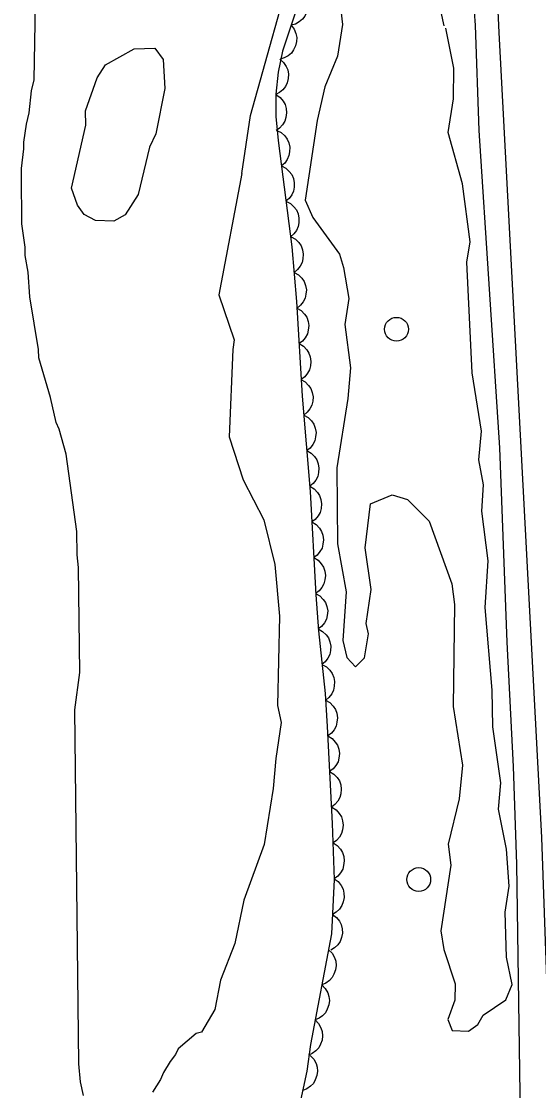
# Model space of a CAD drawing. Extents: x 282461 to 284471, y 5554090 to 5557646.
# Drawn here: x 283493.5 to 283536.9, y 5556473.6 to 5556563.4 of the extents above; entities that cross this region are included whole.
import ezdxf

# ---------------------------------------------------------------- set-up
doc = ezdxf.new("R2010")
doc.units = 0
for name, color, linetype in [('Niveau 1', 7, 'Continuous'), ('Niveau 2', 7, 'Continuous'), ('Niveau 21', 7, 'Continuous'), ('Niveau 36', 7, 'Continuous'), ('Niveau 44', 7, 'Continuous')]:
    doc.layers.add(name, color=color, linetype=linetype)

msp = doc.modelspace()

# ---------------------------------------------------------------- linework, layer by layer
at = {"layer": 'Niveau 1'}
for points in [[(283511.96, 5556550.59), (283512.7, 5556555.45), (283516.59, 5556569.37), (283518.65, 5556578.32), (283519.03, 5556580.79), (283518.76, 5556583.58), (283517.4, 5556587.89), (283516.8, 5556590.74), (283517.11, 5556599.25), (283516.14, 5556606.24), (283514.31, 5556611.16), (283514.11, 5556613.08), (283514.43, 5556622.95), (283515.08, 5556626.11), (283515.4, 5556626.81)], [(283498.67, 5556473.19), (283498.43, 5556474.35), (283498.29, 5556475.85), (283497.95, 5556505.57), (283498.37, 5556508.7), (283498.27, 5556517.53), (283498.14, 5556518.57), (283498.12, 5556520.54), (283497.23, 5556527.03), (283496.63, 5556529.12), (283496.39, 5556529.69), (283495.9, 5556531.78), (283494.93, 5556535.13), (283494.92, 5556535.83), (283494.17, 5556540.23), (283494.03, 5556542.32), (283493.79, 5556543.71), (283493.78, 5556544.41), (283493.52, 5556546.38), (283493.47, 5556550.44), (283493.47, 5556551.02), (283493.68, 5556552.65), (283493.67, 5556553.23), (283493.89, 5556554.74), (283494.11, 5556555.67), (283494.32, 5556557.53), (283494.54, 5556558.46), (283494.68, 5556566.41)], [(283511.96, 5556550.59), (283510.03, 5556540.41), (283511.34, 5556536.63), (283511.23, 5556535.81), (283510.92, 5556528.48), (283512.08, 5556524.89), (283513.81, 5556521.52), (283514.75, 5556517.78), (283515.14, 5556513.43), (283514.98, 5556505.93), (283515.28, 5556504.51), (283514.82, 5556501.5), (283514.59, 5556498.98), (283513.84, 5556494.28), (283512.13, 5556489.61), (283511.39, 5556485.97), (283510.19, 5556482.87), (283509.71, 5556480.41), (283508.6, 5556478.52), (283508.13, 5556478.4), (283506.64, 5556477.11), (283506.41, 5556476.64), (283505.96, 5556476.06), (283505.39, 5556475.12), (283505.16, 5556474.54), (283504.48, 5556473.49)]]:
    msp.add_lwpolyline(points, dxfattribs=at)
at = {"layer": 'Niveau 2'}
for points in [[(283528.95, 5556562.98), (283528.44, 5556565.3)], [(283520.19, 5556565.03), (283520.42, 5556563.11), (283519.99, 5556560.43), (283518.93, 5556557.87), (283518.31, 5556555.04), (283517.28, 5556548.36), (283517.93, 5556546.89), (283520.18, 5556543.81), (283520.5, 5556542.71), (283520.95, 5556540.1), (283520.62, 5556537.91), (283521.09, 5556534.27), (283520.86, 5556531.71), (283519.95, 5556525.88), (283520.01, 5556519.52), (283520.73, 5556515.47), (283520.46, 5556511.4), (283520.78, 5556509.97), (283521.51, 5556509.19), (283522.28, 5556509.94), (283522.61, 5556511.95), (283522.42, 5556512.82), (283522.83, 5556515.66), (283522.34, 5556519.17), (283522.78, 5556522.86), (283524.59, 5556523.63), (283525.89, 5556523.24), (283527.69, 5556521.41), (283529.59, 5556516.16), (283529.83, 5556514.41), (283529.71, 5556505.85), (283530.51, 5556500.94), (283530.21, 5556498.1), (283529.3, 5556494.3), (283529.53, 5556492.54), (283528.69, 5556487.01), (283528.94, 5556485.45), (283529.88, 5556482.57), (283529.84, 5556481.2), (283529.26, 5556479.58), (283529.64, 5556478.66), (283531.01, 5556478.61), (283531.78, 5556479.17), (283532.23, 5556479.95), (283534.12, 5556481.22), (283534.67, 5556482.51), (283534.18, 5556484.81), (283534.08, 5556488.59), (283534.4, 5556490.76), (283534.19, 5556493.89), (283533.52, 5556497.24), (283533.71, 5556499.44), (283533.05, 5556504.14), (283533, 5556507.22), (283532.4, 5556514.17), (283532.64, 5556518.08), (283532.12, 5556522.25), (283532.27, 5556524.45), (283531.87, 5556526.56), (283532.09, 5556528.95), (283531.32, 5556533.86), (283530.87, 5556543.16), (283531.14, 5556544.85), (283530.51, 5556549.73), (283529.3, 5556554.04), (283529.74, 5556556.87), (283529.78, 5556559.43), (283529.11, 5556562.8)], [(283498.88, 5556554.64), (283498.86, 5556555.84), (283499.84, 5556558.62), (283500.53, 5556559.72), (283502.95, 5556561.05), (283504.67, 5556561.11), (283505.37, 5556560.15), (283505.52, 5556557.74), (283504.76, 5556553.92), (283504.23, 5556552.81), (283503.27, 5556548.84), (283502.17, 5556547.12), (283501.24, 5556546.58), (283499.69, 5556546.66), (283498.75, 5556547.14), (283498.19, 5556547.92), (283497.69, 5556549.35), (283498.88, 5556554.64)]]:
    msp.add_lwpolyline(points, dxfattribs=at)
at = {"layer": 'Niveau 21'}
for points in [[(283498.59, 5556015.13), (283507.24, 5556117.01), (283512.33, 5556171.47), (283516.76, 5556220.04), (283520.02, 5556253.99), (283522.55, 5556281.77), (283527.75, 5556335.29), (283530.4, 5556361.96), (283533.98, 5556396.7), (283536.05, 5556418.15), (283537.02, 5556430.12), (283537.77, 5556443.25), (283538.02, 5556454.23), (283537.97, 5556466.77), (283537.68, 5556479.84), (283537.15, 5556494.87), (283533.58, 5556562.44), (283532.5, 5556585.25)], [(283530.79, 5556573.13), (283531.55, 5556563.03), (283531.88, 5556554.21), (283533.59, 5556527.57), (283534.22, 5556511.26), (283534.75, 5556500.81), (283535.02, 5556492.63), (283535.42, 5556465.62), (283535.81, 5556456.45), (283535.61, 5556449.3), (283534.65, 5556434.13), (283533.53, 5556419.95), (283531.96, 5556402.57), (283530.26, 5556380.78), (283529.59, 5556373.87), (283528.53, 5556365.03), (283527.87, 5556356.72), (283526.05, 5556340.45), (283525.28, 5556332.03), (283524.76, 5556323.67), (283524.1, 5556316.24), (283523.25, 5556308.91), (283521.76, 5556292.76), (283519.31, 5556268.76)]]:
    msp.add_lwpolyline(points, dxfattribs=at)
at = {"layer": 'Niveau 36'}
for centre in [(283524.956, 5556537.514), (283526.822, 5556491.326)]:
    msp.add_circle(centre, 1, dxfattribs=at)
at = {"layer": 'Niveau 44'}
for points in [[(283517.86, 5556568.28), (283515.4, 5556560.86), (283515.03, 5556559.1), (283514.83, 5556557.26), (283514.84, 5556555.37), (283515.02, 5556553.35), (283516.18, 5556544.45), (283516.57, 5556539.86), (283517.05, 5556531.89), (283517.71, 5556523.91), (283518.18, 5556515.22), (283518.4, 5556512.2), (283518.96, 5556506.95), (283519.15, 5556504.17), (283519.57, 5556496.04), (283519.73, 5556491.33), (283519.51, 5556486.78), (283517.73, 5556477.47), (283517.44, 5556475.25), (283516.82, 5556472.38)], [(283517.07, 5556565.89), (283517.32, 5556565.56), (283517.47, 5556565.18), (283517.54, 5556564.86), (283517.52, 5556564.51), (283517.43, 5556564.15), (283517.25, 5556563.81), (283517.07, 5556563.54), (283516.79, 5556563.32), (283516.47, 5556563.14), (283516.12, 5556563.04)], [(283516.12, 5556563.04), (283516.38, 5556562.71), (283516.52, 5556562.33), (283516.6, 5556562.01), (283516.57, 5556561.66), (283516.49, 5556561.3), (283516.31, 5556560.96), (283516.13, 5556560.69), (283515.85, 5556560.47), (283515.53, 5556560.29), (283515.18, 5556560.19)], [(283515.15, 5556560.19), (283515.47, 5556559.92), (283515.69, 5556559.58), (283515.83, 5556559.28), (283515.88, 5556558.93), (283515.87, 5556558.56), (283515.77, 5556558.19), (283515.65, 5556557.89), (283515.42, 5556557.62), (283515.14, 5556557.38), (283514.82, 5556557.21)], [(283514.83, 5556557.21), (283515.18, 5556556.97), (283515.44, 5556556.66), (283515.61, 5556556.38), (283515.7, 5556556.04), (283515.73, 5556555.67), (283515.67, 5556555.29), (283515.59, 5556554.98), (283515.39, 5556554.68), (283515.14, 5556554.41), (283514.85, 5556554.21)], [(283514.91, 5556554.21), (283515.28, 5556554.02), (283515.58, 5556553.74), (283515.78, 5556553.48), (283515.92, 5556553.16), (283516, 5556552.79), (283515.98, 5556552.41), (283515.93, 5556552.09), (283515.78, 5556551.77), (283515.57, 5556551.47), (283515.3, 5556551.23)], [(283515.3, 5556551.23), (283515.67, 5556551.04), (283515.96, 5556550.76), (283516.17, 5556550.51), (283516.3, 5556550.18), (283516.38, 5556549.82), (283516.37, 5556549.44), (283516.32, 5556549.11), (283516.17, 5556548.8), (283515.95, 5556548.49), (283515.68, 5556548.26)], [(283515.68, 5556548.26), (283516.06, 5556548.07), (283516.35, 5556547.79), (283516.56, 5556547.53), (283516.69, 5556547.2), (283516.77, 5556546.84), (283516.76, 5556546.46), (283516.71, 5556546.14), (283516.56, 5556545.82), (283516.34, 5556545.52), (283516.07, 5556545.28)], [(283516.11, 5556545.28), (283516.47, 5556545.08), (283516.76, 5556544.79), (283516.95, 5556544.52), (283517.07, 5556544.19), (283517.13, 5556543.82), (283517.1, 5556543.44), (283517.04, 5556543.12), (283516.87, 5556542.81), (283516.64, 5556542.52), (283516.36, 5556542.29)], [(283516.36, 5556542.29), (283516.73, 5556542.09), (283517.01, 5556541.8), (283517.21, 5556541.53), (283517.32, 5556541.2), (283517.39, 5556540.83), (283517.35, 5556540.45), (283517.29, 5556540.13), (283517.13, 5556539.82), (283516.9, 5556539.53), (283516.62, 5556539.3)], [(283516.6, 5556539.3), (283516.96, 5556539.09), (283517.24, 5556538.79), (283517.43, 5556538.52), (283517.54, 5556538.18), (283517.59, 5556537.82), (283517.55, 5556537.44), (283517.48, 5556537.12), (283517.3, 5556536.81), (283517.07, 5556536.53), (283516.78, 5556536.31)], [(283516.78, 5556536.31), (283517.14, 5556536.09), (283517.42, 5556535.79), (283517.61, 5556535.52), (283517.72, 5556535.19), (283517.77, 5556534.82), (283517.73, 5556534.44), (283517.66, 5556534.12), (283517.48, 5556533.82), (283517.25, 5556533.53), (283516.96, 5556533.31)], [(283516.93, 5556533.31), (283517.3, 5556533.11), (283517.58, 5556532.81), (283517.77, 5556532.54), (283517.89, 5556532.21), (283517.95, 5556531.85), (283517.92, 5556531.47), (283517.86, 5556531.15), (283517.69, 5556530.84), (283517.46, 5556530.55), (283517.18, 5556530.32)], [(283517.18, 5556530.32), (283517.54, 5556530.11), (283517.83, 5556529.82), (283518.02, 5556529.55), (283518.14, 5556529.22), (283518.2, 5556528.86), (283518.17, 5556528.48), (283518.11, 5556528.16), (283517.94, 5556527.85), (283517.71, 5556527.55), (283517.43, 5556527.33)], [(283517.43, 5556527.33), (283517.79, 5556527.12), (283518.07, 5556526.83), (283518.27, 5556526.56), (283518.39, 5556526.23), (283518.45, 5556525.87), (283518.41, 5556525.49), (283518.35, 5556525.17), (283518.18, 5556524.86), (283517.95, 5556524.56), (283517.67, 5556524.34)], [(283517.69, 5556524.34), (283518.05, 5556524.12), (283518.32, 5556523.82), (283518.5, 5556523.55), (283518.61, 5556523.22), (283518.66, 5556522.85), (283518.62, 5556522.47), (283518.55, 5556522.15), (283518.37, 5556521.85), (283518.14, 5556521.56), (283517.85, 5556521.34)], [(283517.85, 5556521.34), (283518.21, 5556521.13), (283518.48, 5556520.83), (283518.67, 5556520.55), (283518.78, 5556520.22), (283518.83, 5556519.85), (283518.78, 5556519.47), (283518.71, 5556519.15), (283518.53, 5556518.85), (283518.3, 5556518.56), (283518.01, 5556518.35)], [(283518.01, 5556518.35), (283518.37, 5556518.13), (283518.64, 5556517.83), (283518.83, 5556517.56), (283518.94, 5556517.22), (283518.99, 5556516.86), (283518.95, 5556516.48), (283518.87, 5556516.16), (283518.7, 5556515.85), (283518.46, 5556515.57), (283518.17, 5556515.35)], [(283518.17, 5556515.35), (283518.53, 5556515.14), (283518.81, 5556514.84), (283519, 5556514.58), (283519.12, 5556514.24), (283519.18, 5556513.88), (283519.14, 5556513.5), (283519.07, 5556513.18), (283518.9, 5556512.87), (283518.67, 5556512.58), (283518.39, 5556512.36)], [(283518.38, 5556512.36), (283518.75, 5556512.16), (283519.04, 5556511.87), (283519.24, 5556511.61), (283519.37, 5556511.28), (283519.44, 5556510.92), (283519.41, 5556510.54), (283519.36, 5556510.22), (283519.2, 5556509.9), (283518.98, 5556509.61), (283518.7, 5556509.37)], [(283518.7, 5556509.37), (283519.07, 5556509.18), (283519.36, 5556508.89), (283519.56, 5556508.63), (283519.69, 5556508.3), (283519.76, 5556507.94), (283519.73, 5556507.55), (283519.68, 5556507.23), (283519.52, 5556506.92), (283519.29, 5556506.62), (283519.02, 5556506.39)], [(283519, 5556506.39), (283519.36, 5556506.18), (283519.64, 5556505.88), (283519.83, 5556505.61), (283519.94, 5556505.28), (283520, 5556504.91), (283519.96, 5556504.53), (283519.89, 5556504.21), (283519.72, 5556503.9), (283519.49, 5556503.62), (283519.2, 5556503.39)], [(283519.19, 5556503.39), (283519.55, 5556503.18), (283519.82, 5556502.87), (283520.01, 5556502.6), (283520.11, 5556502.27), (283520.16, 5556501.9), (283520.12, 5556501.52), (283520.05, 5556501.2), (283519.87, 5556500.9), (283519.63, 5556500.61), (283519.34, 5556500.4)], [(283519.34, 5556500.4), (283519.7, 5556500.18), (283519.97, 5556499.88), (283520.16, 5556499.6), (283520.27, 5556499.27), (283520.32, 5556498.9), (283520.28, 5556498.52), (283520.2, 5556498.2), (283520.02, 5556497.9), (283519.79, 5556497.62), (283519.5, 5556497.4)], [(283519.52, 5556497.4), (283519.88, 5556497.18), (283520.14, 5556496.87), (283520.33, 5556496.59), (283520.43, 5556496.26), (283520.47, 5556495.89), (283520.42, 5556495.51), (283520.34, 5556495.19), (283520.16, 5556494.89), (283519.92, 5556494.61), (283519.63, 5556494.4)], [(283519.63, 5556494.4), (283519.98, 5556494.18), (283520.25, 5556493.87), (283520.43, 5556493.6), (283520.53, 5556493.26), (283520.57, 5556492.89), (283520.52, 5556492.51), (283520.45, 5556492.2), (283520.26, 5556491.89), (283520.02, 5556491.61), (283519.73, 5556491.4)], [(283519.73, 5556491.4), (283520.07, 5556491.15), (283520.31, 5556490.82), (283520.47, 5556490.53), (283520.54, 5556490.19), (283520.55, 5556489.82), (283520.47, 5556489.45), (283520.37, 5556489.14), (283520.16, 5556488.85), (283519.9, 5556488.59), (283519.59, 5556488.4)], [(283519.59, 5556488.4), (283519.92, 5556488.15), (283520.16, 5556487.83), (283520.32, 5556487.54), (283520.4, 5556487.19), (283520.41, 5556486.82), (283520.33, 5556486.45), (283520.22, 5556486.14), (283520.02, 5556485.85), (283519.75, 5556485.59), (283519.44, 5556485.41)], [(283519.25, 5556485.43), (283519.55, 5556485.14), (283519.74, 5556484.78), (283519.86, 5556484.47), (283519.88, 5556484.12), (283519.84, 5556483.75), (283519.71, 5556483.39), (283519.56, 5556483.1), (283519.32, 5556482.85), (283519.02, 5556482.63), (283518.69, 5556482.48)], [(283518.69, 5556482.48), (283518.98, 5556482.19), (283519.18, 5556481.83), (283519.29, 5556481.52), (283519.32, 5556481.17), (283519.28, 5556480.8), (283519.15, 5556480.44), (283519, 5556480.15), (283518.75, 5556479.9), (283518.46, 5556479.68), (283518.12, 5556479.54)], [(283518.12, 5556479.54), (283518.42, 5556479.24), (283518.61, 5556478.88), (283518.73, 5556478.57), (283518.75, 5556478.22), (283518.72, 5556477.85), (283518.58, 5556477.5), (283518.44, 5556477.2), (283518.19, 5556476.95), (283517.89, 5556476.73), (283517.56, 5556476.59)], [(283517.72, 5556476.56), (283518.01, 5556476.26), (283518.2, 5556475.9), (283518.3, 5556475.58), (283518.32, 5556475.23), (283518.27, 5556474.87), (283518.13, 5556474.51), (283517.98, 5556474.22), (283517.73, 5556473.98), (283517.42, 5556473.76), (283517.09, 5556473.63)]]:
    msp.add_lwpolyline(points, dxfattribs=at)

doc.saveas('drawing.dxf')
